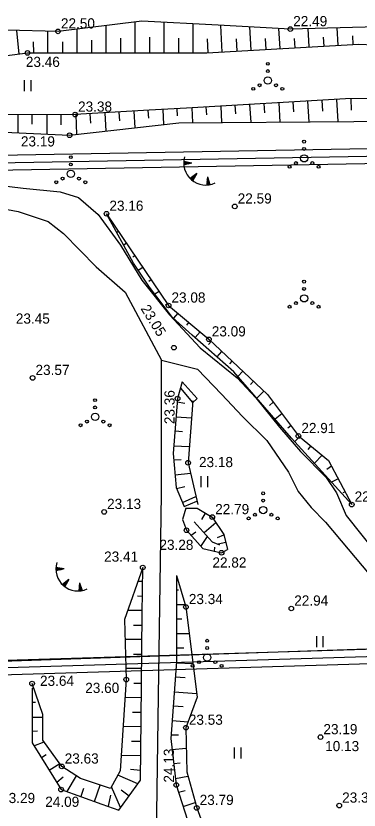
# Model space of a CAD drawing. Extents: x 509422 to 615075, y 6525431 to 6565970.
# Drawn here: x 513317.5 to 513364.8, y 6565793.6 to 6565903 of the extents above; entities that cross this region are included whole.
import ezdxf

# ---------------------------------------------------------------- set-up
doc = ezdxf.new("R2010")
doc.units = 0
for name, color, linetype in [('GEOLPUNKT', 7, 'Continuous'), ('HALJASTUS', 7, 'Continuous'), ('KORGUS', 7, 'Continuous'), ('PIIR', 7, 'Continuous'), ('PIIR_ME', 7, 'Continuous'), ('PIIR_TM', 7, 'Continuous'), ('PLOKK', 7, 'Continuous'), ('RELJEEF', 7, 'Continuous'), ('TEE', 7, 'Continuous')]:
    doc.layers.add(name, color=color, linetype=linetype)

msp = doc.modelspace()

# ---------------------------------------------------------------- linework, layer by layer
at = {"layer": 'GEOLPUNKT'}
msp.add_lwpolyline([(512986.6, 6565800.65), (512993.55, 6565801.15), (513194.64, 6565810.08), (513401.19, 6565817.03), (513552.79, 6565821.34)], dxfattribs=at)
at = {"layer": 'HALJASTUS'}
for p, q in [((513318.69, 6565894.14), (513318.69, 6565892.62)), ((513319.6, 6565894.14), (513319.6, 6565892.62)), ((513343.01, 6565839.62), (513343.01, 6565838.09)), ((513343.92, 6565839.62), (513343.92, 6565838.09)), ((513358.92, 6565817.61), (513358.92, 6565816.09)), ((513359.83, 6565817.61), (513359.83, 6565816.09)), ((513347.6, 6565802.27), (513347.6, 6565800.75)), ((513348.51, 6565802.27), (513348.51, 6565800.75))]:
    msp.add_line(p, q, dxfattribs=at)
for centre, radius in [((513352.23, 6565896.41), 0.2), ((513352.23, 6565895.41), 0.2), ((513352.23, 6565894.11), 0.5), ((513351.1, 6565893.46), 0.2), ((513353.36, 6565893.46), 0.2), ((513350.23, 6565892.96), 0.2), ((513354.23, 6565892.96), 0.2), ((513357.23, 6565885.69), 0.2), ((513357.23, 6565884.69), 0.2), ((513325.09, 6565883.55), 0.2), ((513357.23, 6565883.39), 0.5), ((513325.09, 6565882.55), 0.2), ((513355.23, 6565882.24), 0.2), ((513356.1, 6565882.74), 0.2), ((513358.36, 6565882.74), 0.2), ((513359.23, 6565882.24), 0.2), ((513325.09, 6565881.25), 0.5), ((513323.09, 6565880.1), 0.2), ((513323.96, 6565880.6), 0.2), ((513326.22, 6565880.6), 0.2), ((513327.09, 6565880.1), 0.2), ((513357.23, 6565866.41), 0.2), ((513357.23, 6565865.41), 0.2), ((513357.23, 6565864.11), 0.5), ((513355.23, 6565862.96), 0.2), ((513356.1, 6565863.46), 0.2), ((513358.36, 6565863.46), 0.2), ((513359.23, 6565862.96), 0.2), ((513328.44, 6565850.09), 0.2), ((513328.44, 6565849.09), 0.2), ((513328.44, 6565847.79), 0.5), ((513326.44, 6565846.64), 0.2), ((513327.31, 6565847.14), 0.2), ((513329.57, 6565847.14), 0.2), ((513330.44, 6565846.64), 0.2), ((513351.59, 6565837.26), 0.2), ((513351.59, 6565836.26), 0.2), ((513351.59, 6565834.96), 0.5), ((513350.46, 6565834.31), 0.2), ((513352.72, 6565834.31), 0.2), ((513349.59, 6565833.81), 0.2), ((513353.59, 6565833.81), 0.2), ((513343.87, 6565816.96), 0.2), ((513343.87, 6565815.96), 0.2), ((513343.87, 6565814.66), 0.5), ((513341.87, 6565813.51), 0.2), ((513342.74, 6565814.01), 0.2), ((513345, 6565814.01), 0.2), ((513345.87, 6565813.51), 0.2)]:
    msp.add_circle(centre, radius, dxfattribs=at)
at = {"layer": 'KORGUS'}
for centre in [(513323.33, 6565900.88), (513355.33, 6565901.19), (513319.13, 6565897.91), (513325.69, 6565889.42), (513324.92, 6565886.57), (513347.68, 6565876.77), (513330.01, 6565875.77), (513338.56, 6565863.13), (513344.11, 6565858.47), (513339.29, 6565857.32), (513319.83, 6565853.16), (513339.8, 6565850.32), (513356.45, 6565845.16), (513341.24, 6565841.47), (513363.79, 6565835.72), (513329.69, 6565834.71), (513344.58, 6565833.99), (513341.03, 6565832.18), (513345.86, 6565829.08), (513335, 6565827.05), (513340.95, 6565821.61), (513355.47, 6565821.4), (513319.75, 6565811.07), (513332.73, 6565811.62), (513340.95, 6565804.99), (513359.49, 6565803.69), (513323.85, 6565799.65), (513339.62, 6565797.1), (513323.75, 6565796.47), (513342.44, 6565793.95), (513362.07, 6565794.27)]:
    msp.add_circle(centre, 0.32, dxfattribs=at)
at = {"layer": 'PIIR'}
msp.add_lwpolyline([(513442.38, 6565886.06), (512829.32, 6565875.03), (512905.6, 6565720.31), (513290.99, 6565614.4), (513289.99, 6565493.43), (513354.69, 6565477.94), (513483.57, 6565506.95), (513523.89, 6565738.26), (513543.84, 6565852.52)], close=True, dxfattribs=at)
at = {"layer": 'PIIR_ME'}
for points in [[(512887.5, 6565801.16), (513401.64, 6565816.89), (513536.31, 6565821.01), (513530.33, 6565786.77), (513516.45, 6565707.3), (513481.86, 6565509.15), (513354.7, 6565479.99), (513333.27, 6565485.12), (513347.22, 6565510.47), (513346.71, 6565545.56), (513344.31, 6565552.26), (513341.82, 6565567.25), (513343.89, 6565600.46), (513332.73, 6565645.83), (513305.79, 6565673.01), (513286.32, 6565687.89), (513265.38, 6565694.79), (513234.27, 6565718.54), (513217.02, 6565714.91), (513189.12, 6565720.55), (513171.51, 6565717.56), (513135.15, 6565723.25), (513089.25, 6565751.4)], [(512889.31, 6565800.21), (513535.11, 6565819.97), (513515.46, 6565707.47), (513480.99, 6565509.98), (513354.7, 6565481.02), (513334.78, 6565485.79), (513348.22, 6565510.22), (513347.71, 6565545.74), (513345.28, 6565552.51), (513342.83, 6565567.3), (513344.9, 6565600.55), (513333.63, 6565646.34), (513306.45, 6565673.76), (513286.79, 6565688.79), (513265.85, 6565695.69), (513234.51, 6565719.61), (513217.02, 6565715.93), (513189.14, 6565721.57), (513171.5, 6565718.57), (513135.5, 6565724.21), (513089.56, 6565752.39)]]:
    msp.add_lwpolyline(points, dxfattribs=at)
at = {"layer": 'PIIR_TM'}
for points in [[(512906.3, 6565721.15), (512830.92, 6565874.06), (513442.23, 6565885.05), (513542.7, 6565851.84), (513522.91, 6565738.43), (513482.7, 6565507.78), (513354.69, 6565478.96), (513290.99, 6565494.21), (513291.99, 6565615.16)], [(512832.51, 6565873.09), (513442.08, 6565884.05), (513541.57, 6565851.16), (513521.92, 6565738.6), (513481.83, 6565508.61), (513354.7, 6565479.99), (513337.28, 6565484.16), (513292, 6565495), (513293, 6565615.92), (512907, 6565722), (512869.36, 6565798.35)]]:
    msp.add_lwpolyline(points, close=True, dxfattribs=at)
at = {"layer": 'PLOKK'}
msp.add_lwpolyline([(512891.12, 6565799.26), (513400.87, 6565814.87), (513514.3, 6565706.59), (513480.13, 6565510.8), (513354.71, 6565482.04), (513336.29, 6565486.45), (513349.24, 6565509.97), (513348.7, 6565545.92), (513346.25, 6565552.77), (513343.83, 6565567.35), (513345.91, 6565600.64), (513334.53, 6565646.84), (513307.12, 6565674.52), (513287.27, 6565689.68), (513266.33, 6565696.58), (513234.75, 6565720.68), (513217.01, 6565716.95), (513189.14, 6565722.57), (513171.5, 6565719.59), (513135.86, 6565725.15), (513089.86, 6565753.37)], dxfattribs=at)
at = {"layer": 'RELJEEF'}
for p, q in [((513333.95, 6565897.91), (513333.95, 6565902.18)), ((513337.95, 6565897.91), (513337.95, 6565902.12)), ((513317.96, 6565897.76), (513317.64, 6565901.01)), ((513325.95, 6565897.91), (513325.95, 6565901.2)), ((513329.95, 6565897.91), (513329.95, 6565901.69)), ((513341.95, 6565897.91), (513341.95, 6565901.91)), ((513345.95, 6565898.03), (513345.74, 6565901.7)), ((513349.94, 6565898.27), (513349.76, 6565901.49)), ((513353.94, 6565898.5), (513353.77, 6565901.27)), ((513357.93, 6565898.73), (513357.78, 6565901.25)), ((513361.92, 6565898.96), (513361.78, 6565901.36)), ((513321.95, 6565897.91), (513321.95, 6565900.91)), ((513331.95, 6565899.92), (513331.95, 6565897.91)), ((513335.95, 6565900.07), (513335.95, 6565897.91)), ((513339.95, 6565899.96), (513339.95, 6565897.91)), ((513355.86, 6565899.91), (513355.93, 6565898.61)), ((513359.85, 6565900.08), (513359.93, 6565898.85)), ((513363.89, 6565900.25), (513363.92, 6565899.08)), ((513319.9, 6565899.43), (513319.95, 6565897.91)), ((513323.95, 6565899.43), (513323.95, 6565897.91)), ((513327.95, 6565899.68), (513327.95, 6565897.91)), ((513343.89, 6565899.86), (513343.95, 6565897.92)), ((513347.85, 6565899.87), (513347.95, 6565898.15)), ((513351.85, 6565899.88), (513351.94, 6565898.38)), ((513355.81, 6565889.78), (513355.72, 6565891.17)), ((513357.72, 6565891.28), (513357.89, 6565888.42)), ((513359.8, 6565889.91), (513359.72, 6565891.4)), ((513361.71, 6565891.51), (513361.86, 6565888.45)), ((513363.75, 6565890.03), (513363.71, 6565891.59)), ((513337.76, 6565890.12), (513337.88, 6565888.05)), ((513339.81, 6565889.26), (513339.75, 6565890.23)), ((513341.75, 6565890.35), (513341.87, 6565888.31)), ((513343.81, 6565889.39), (513343.74, 6565890.47)), ((513345.74, 6565890.58), (513345.87, 6565888.34)), ((513347.81, 6565889.52), (513347.74, 6565890.7)), ((513349.73, 6565890.82), (513349.88, 6565888.36)), ((513351.81, 6565889.65), (513351.73, 6565890.93)), ((513353.73, 6565891.05), (513353.88, 6565888.39)), ((513317.78, 6565889.41), (513317.78, 6565886.91)), ((513319.78, 6565888.11), (513319.78, 6565889.41)), ((513321.78, 6565889.41), (513321.78, 6565886.72)), ((513323.78, 6565888.02), (513323.78, 6565889.41)), ((513325.78, 6565889.42), (513325.86, 6565886.67)), ((513327.85, 6565888.22), (513327.77, 6565889.54)), ((513329.77, 6565889.65), (513329.92, 6565887.14)), ((513331.84, 6565888.57), (513331.77, 6565889.77)), ((513333.76, 6565889.89), (513333.9, 6565887.6)), ((513335.82, 6565888.91), (513335.76, 6565890)), ((513340.65, 6565882.77), (513340.85, 6565882.93)), ((513340.65, 6565882.7), (513340.92, 6565882.91)), ((513341.77, 6565882.75), (513340.66, 6565882.96)), ((513340.66, 6565882.9), (513340.72, 6565882.95)), ((513340.66, 6565882.83), (513340.79, 6565882.94)), ((513340.66, 6565882.64), (513340.98, 6565882.9)), ((513340.66, 6565882.58), (513341.05, 6565882.89)), ((513341.77, 6565882.75), (513340.66, 6565882.53)), ((513340.68, 6565882.53), (513341.11, 6565882.88)), ((513340.79, 6565882.55), (513341.18, 6565882.86)), ((513340.9, 6565882.58), (513341.24, 6565882.85)), ((513341, 6565882.6), (513341.3, 6565882.84)), ((513341.11, 6565882.62), (513341.37, 6565882.83)), ((513341.21, 6565882.64), (513341.43, 6565882.81)), ((513341.32, 6565882.66), (513341.5, 6565882.8)), ((513341.43, 6565882.68), (513341.56, 6565882.79)), ((513341.53, 6565882.7), (513341.63, 6565882.78)), ((513341.64, 6565882.72), (513341.69, 6565882.76)), ((513342.44, 6565881.31), (513341.55, 6565880.6)), ((513342.44, 6565881.31), (513341.88, 6565880.32)), ((513341.6, 6565880.56), (513341.6, 6565880.64)), ((513341.65, 6565880.51), (513341.65, 6565880.68)), ((513341.69, 6565880.47), (513341.7, 6565880.72)), ((513341.74, 6565880.43), (513341.75, 6565880.77)), ((513341.79, 6565880.39), (513341.81, 6565880.81)), ((513341.84, 6565880.35), (513341.86, 6565880.85)), ((513341.89, 6565880.34), (513341.91, 6565880.89)), ((513341.94, 6565880.43), (513341.96, 6565880.93)), ((513342, 6565880.53), (513342.01, 6565880.97)), ((513342.05, 6565880.62), (513342.06, 6565881.01)), ((513342.1, 6565880.72), (513342.11, 6565881.05)), ((513342.16, 6565880.81), (513342.17, 6565881.09)), ((513342.21, 6565880.9), (513342.22, 6565881.13)), ((513342.26, 6565881), (513342.27, 6565881.17)), ((513342.32, 6565881.09), (513342.32, 6565881.21)), ((513342.37, 6565881.19), (513342.37, 6565881.25)), ((513343.9, 6565880.86), (513343.82, 6565879.73)), ((513344.18, 6565880.01), (513343.86, 6565880.32)), ((513344.21, 6565879.9), (513343.86, 6565880.25)), ((513344.11, 6565880.21), (513343.87, 6565880.45)), ((513344.14, 6565880.11), (513343.87, 6565880.38)), ((513344.04, 6565880.42), (513343.88, 6565880.58)), ((513344.08, 6565880.31), (513343.88, 6565880.51)), ((513343.98, 6565880.62), (513343.89, 6565880.71)), ((513344.01, 6565880.52), (513343.89, 6565880.64)), ((513343.9, 6565880.86), (513344.25, 6565879.78)), ((513343.95, 6565880.73), (513343.9, 6565880.77)), ((513343.88, 6565879.73), (513343.82, 6565879.79)), ((513344.01, 6565879.74), (513343.83, 6565879.92)), ((513343.95, 6565879.74), (513343.83, 6565879.86)), ((513344.14, 6565879.76), (513343.84, 6565880.05)), ((513344.08, 6565879.75), (513343.84, 6565879.99)), ((513344.24, 6565879.8), (513343.85, 6565880.19)), ((513344.2, 6565879.77), (513343.85, 6565880.12)), ((513330.01, 6565875.77), (513330.01, 6565875.77)), ((513330.53, 6565875), (513330.46, 6565874.95)), ((513331.54, 6565873.27), (513331.65, 6565873.34)), ((513332.77, 6565871.69), (513332.38, 6565871.42)), ((513333.62, 6565869.85), (513333.89, 6565870.03)), ((513335.02, 6565868.38), (513334.39, 6565867.95)), ((513335.82, 6565866.5), (513336.14, 6565866.72)), ((513337.26, 6565865.06), (513336.67, 6565864.67)), ((513338.15, 6565863.21), (513338.38, 6565863.41)), ((513339.84, 6565862.06), (513339.23, 6565861.37)), ((513341.06, 6565860.4), (513341.37, 6565860.77)), ((513342.9, 6565859.48), (513342.23, 6565858.7)), ((513344.06, 6565857.78), (513344.42, 6565858.18)), ((513345.87, 6565856.81), (513345.19, 6565856.08)), ((513347.01, 6565855.09), (513347.33, 6565855.44)), ((513348.79, 6565854.07), (513348.1, 6565853.34)), ((513349.84, 6565852.26), (513350.24, 6565852.7)), ((513340.2, 6565851.75), (513341.86, 6565849.79)), ((513351.7, 6565851.33), (513350.7, 6565850.38)), ((513340.8, 6565849.65), (513339.76, 6565849.8)), ((513342.52, 6565850.32), (513341.86, 6565849.73)), ((513352.46, 6565849.38), (513352.98, 6565849.8)), ((513339.61, 6565847.81), (513341.7, 6565847.65)), ((513354.18, 6565848.2), (513353.23, 6565847.49)), ((513354.97, 6565846.28), (513355.38, 6565846.6)), ((513340.5, 6565845.73), (513339.45, 6565845.82)), ((513356.61, 6565845.03), (513355.96, 6565844.38)), ((513339.3, 6565843.82), (513341.41, 6565843.73)), ((513357.78, 6565843.29), (513358.17, 6565843.77)), ((513359.72, 6565842.52), (513358.65, 6565841.41)), ((513340.28, 6565841.86), (513339.29, 6565841.83)), ((513360.38, 6565840.61), (513361.01, 6565841.04)), ((513339.45, 6565839.83), (513341.57, 6565840.04)), ((513361.93, 6565839.26), (513361.02, 6565838.78)), ((513340.8, 6565838.16), (513339.67, 6565837.86)), ((513340.46, 6565836.02), (513342.32, 6565836.81)), ((513362.63, 6565837.37), (513362.86, 6565837.49)), ((513340.71, 6565835.44), (513342.46, 6565836.19)), ((513363.79, 6565835.72), (513363.79, 6565835.72)), ((513343.12, 6565833.65), (513343.65, 6565834.54)), ((513345.09, 6565833.22), (513343.45, 6565831.82)), ((513342.31, 6565831.92), (513341.68, 6565831.46)), ((513343.01, 6565829.96), (513343.91, 6565831.31)), ((513345.29, 6565831.16), (513346.18, 6565831.55)), ((513346.44, 6565830.5), (513345.4, 6565830.24)), ((513344.89, 6565829.87), (513344.83, 6565829.31)), ((513323.04, 6565826.93), (513323.18, 6565827.04)), ((513323.04, 6565826.87), (513323.24, 6565827.03)), ((513323.04, 6565826.8), (513323.3, 6565827.01)), ((513323.04, 6565826.74), (513323.37, 6565827)), ((513324.16, 6565826.85), (513323.05, 6565827.06)), ((513323.05, 6565827), (513323.11, 6565827.05)), ((513323.05, 6565826.68), (513323.43, 6565826.99)), ((513324.16, 6565826.85), (513323.05, 6565826.63)), ((513323.07, 6565826.63), (513323.5, 6565826.98)), ((513323.18, 6565826.66), (513323.56, 6565826.96)), ((513323.28, 6565826.68), (513323.63, 6565826.95)), ((513323.39, 6565826.7), (513323.69, 6565826.94)), ((513323.49, 6565826.72), (513323.76, 6565826.93)), ((513323.6, 6565826.74), (513323.82, 6565826.91)), ((513323.71, 6565826.76), (513323.89, 6565826.9)), ((513323.81, 6565826.78), (513323.95, 6565826.89)), ((513323.92, 6565826.8), (513324.01, 6565826.88)), ((513324.02, 6565826.82), (513324.08, 6565826.87)), ((513335, 6565827.05), (513335, 6565827.05)), ((513339.65, 6565825.94), (513339.65, 6565825.94)), ((513324.83, 6565825.41), (513323.94, 6565824.7)), ((513323.98, 6565824.66), (513323.99, 6565824.74)), ((513324.03, 6565824.61), (513324.04, 6565824.78)), ((513324.08, 6565824.57), (513324.09, 6565824.83)), ((513324.13, 6565824.53), (513324.14, 6565824.87)), ((513324.18, 6565824.49), (513324.19, 6565824.91)), ((513324.23, 6565824.45), (513324.24, 6565824.95)), ((513324.83, 6565825.41), (513324.27, 6565824.42)), ((513324.28, 6565824.44), (513324.3, 6565824.99)), ((513324.33, 6565824.54), (513324.35, 6565825.03)), ((513324.38, 6565824.63), (513324.4, 6565825.07)), ((513324.44, 6565824.72), (513324.45, 6565825.11)), ((513324.49, 6565824.82), (513324.5, 6565825.15)), ((513324.54, 6565824.91), (513324.55, 6565825.19)), ((513324.6, 6565825), (513324.6, 6565825.23)), ((513324.65, 6565825.1), (513324.66, 6565825.27)), ((513324.7, 6565825.19), (513324.71, 6565825.31)), ((513324.76, 6565825.29), (513324.76, 6565825.36)), ((513326.29, 6565824.96), (513326.21, 6565823.83)), ((513326.53, 6565824.21), (513326.25, 6565824.48)), ((513326.46, 6565824.42), (513326.26, 6565824.61)), ((513326.5, 6565824.31), (513326.26, 6565824.55)), ((513326.4, 6565824.62), (513326.27, 6565824.74)), ((513326.43, 6565824.52), (513326.27, 6565824.68)), ((513326.33, 6565824.83), (513326.28, 6565824.88)), ((513326.37, 6565824.72), (513326.28, 6565824.81)), ((513326.29, 6565824.96), (513326.64, 6565823.88)), ((513334.98, 6565825.12), (513334.33, 6565825.13)), ((513326.27, 6565823.83), (513326.21, 6565823.89)), ((513326.4, 6565823.85), (513326.22, 6565824.02)), ((513326.34, 6565823.84), (513326.22, 6565823.96)), ((513326.59, 6565823.87), (513326.23, 6565824.22)), ((513326.53, 6565823.86), (513326.23, 6565824.16)), ((513326.46, 6565823.85), (513326.23, 6565824.09)), ((513326.6, 6565824), (513326.24, 6565824.35)), ((513326.63, 6565823.9), (513326.24, 6565824.29)), ((513326.56, 6565824.11), (513326.25, 6565824.42)), ((513339.95, 6565823.94), (513339.65, 6565823.94)), ((513334.3, 6565823.13), (513334.96, 6565823.12)), ((513334.93, 6565821.12), (513332.95, 6565821.14)), ((513339.65, 6565821.94), (513340.85, 6565821.94)), ((513333.72, 6565819.13), (513334.91, 6565819.12)), ((513340.4, 6565819.94), (513339.65, 6565819.94)), ((513339.65, 6565817.94), (513341.41, 6565817.94)), ((513334.89, 6565817.12), (513332.59, 6565817.15)), ((513340.65, 6565815.94), (513339.65, 6565815.94)), ((513333.75, 6565815.13), (513334.87, 6565815.12)), ((513339.64, 6565813.94), (513341.92, 6565813.85)), ((513334.85, 6565813.12), (513332.69, 6565813.15)), ((513340.83, 6565811.84), (513339.49, 6565811.95)), ((513319.75, 6565810.45), (513319.96, 6565810.45)), ((513333.76, 6565811.13), (513334.82, 6565811.12)), ((513334.8, 6565809.12), (513332.56, 6565809.15)), ((513339.34, 6565809.95), (513342.43, 6565809.72)), ((513320.21, 6565808.45), (513319.75, 6565808.45)), ((513333.61, 6565807.14), (513334.78, 6565807.12)), ((513340.58, 6565807.85), (513339.19, 6565807.96)), ((513319.75, 6565806.45), (513321.24, 6565806.45)), ((513339.04, 6565805.96), (513341.25, 6565805.8)), ((513334.76, 6565805.12), (513332.3, 6565805.15)), ((513320.49, 6565804.49), (513319.75, 6565804.45)), ((513339.93, 6565803.97), (513338.89, 6565803.97)), ((513319.98, 6565802.51), (513321.42, 6565803.02)), ((513333.45, 6565803.14), (513334.73, 6565803.12)), ((513339.03, 6565801.98), (513341, 6565802.17)), ((513321.72, 6565801.24), (513321.04, 6565800.82)), ((513334.71, 6565801.12), (513332.04, 6565801.15)), ((513322.1, 6565799.12), (513323.57, 6565800.04)), ((513333.31, 6565799.27), (513334.69, 6565799.12)), ((513340.15, 6565800.1), (513339.27, 6565799.99)), ((513324.05, 6565798.19), (513323.16, 6565797.43)), ((513324.58, 6565796.18), (513325.86, 6565798.36)), ((513334.31, 6565797.24), (513331.56, 6565798.45)), ((513339.51, 6565798.01), (513341.23, 6565798.31)), ((513328.35, 6565794.84), (513329.14, 6565797.09)), ((513326.85, 6565796.62), (513326.46, 6565795.51)), ((513331.96, 6565794), (513330.69, 6565796.83)), ((513332.02, 6565796.43), (513333.13, 6565795.62)), ((513340.83, 6565796.31), (513339.95, 6565796.07)), ((513330.58, 6565795.72), (513330.23, 6565794.17)), ((513340.56, 6565794.16), (513342.23, 6565794.7))]:
    msp.add_line(p, q, dxfattribs=at)
for points in [[(513461.78, 6565895.53), (513451.12, 6565896.76), (513437.96, 6565898.28), (513427.62, 6565899.47), (513415.5, 6565900.25), (513392.33, 6565902.51), (513382.09, 6565902.09), (513377.45, 6565901.29), (513370.79, 6565901.61), (513355.33, 6565901.19), (513345.41, 6565901.72), (513334.87, 6565902.29), (513323.33, 6565900.88), (513316.24, 6565901.04)], [(513115.68, 6565894.54), (513153.82, 6565892.44), (513173.13, 6565894.03), (513192.51, 6565894.12), (513210.83, 6565894.21), (513239.48, 6565896.06), (513256.92, 6565896.06), (513295.34, 6565897.44), (513310.27, 6565896.79), (513319.13, 6565897.91), (513343.85, 6565897.91), (513364.75, 6565899.13), (513377.16, 6565898.57), (513389.54, 6565899.52), (513419.5, 6565897.71), (513439.32, 6565896.51), (513458.86, 6565893.02), (513479.83, 6565889.29), (513493.89, 6565884.31), (513505.22, 6565880.3), (513521.13, 6565875.91), (513536.53, 6565869.99), (513541.65, 6565870.18)], [(513461.82, 6565885.86), (513446.89, 6565887.44), (513431.3, 6565889.72), (513419.84, 6565890.84), (513401.6, 6565891.59), (513387.95, 6565891.11), (513379.74, 6565891.64), (513375.53, 6565892.49), (513370.68, 6565891.64), (513362.94, 6565891.59), (513341.03, 6565890.31), (513335.87, 6565890.01), (513325.69, 6565889.42), (513308.62, 6565889.4)], [(513126.78, 6565881.46), (513157.37, 6565880.16), (513169.96, 6565881.37), (513180.04, 6565883.52), (513195.34, 6565884.92), (513213.77, 6565885.48), (513282.45, 6565886.07), (513294.81, 6565888.01), (513304.52, 6565887.55), (513311.98, 6565887.19), (513324.92, 6565886.57), (513339.97, 6565888.29), (513388.17, 6565888.63), (513399.74, 6565888.71), (513443.45, 6565885.07), (513465.17, 6565880.82), (513482.46, 6565877.44), (513509.37, 6565869.81), (513529.49, 6565862.47), (513534.67, 6565860.58), (513540.98, 6565860.47)], [(513330.01, 6565875.77), (513338.56, 6565863.13), (513344.11, 6565858.47), (513352.18, 6565850.87), (513356.45, 6565845.16), (513360.61, 6565841.8), (513363.79, 6565835.72)], [(513363.79, 6565835.72), (513360.13, 6565839.77), (513355.51, 6565844.88), (513347.53, 6565854), (513341.83, 6565859.05), (513339.09, 6565861.49), (513335.92, 6565865.65), (513333.74, 6565868.94), (513330.01, 6565875.77)], [(513342.52, 6565850.32), (513340.44, 6565852.62), (513339.8, 6565850.32), (513339.21, 6565842.75), (513339.59, 6565838.05), (513340.71, 6565835.44)], [(513341.88, 6565850), (513341.24, 6565841.47), (513342.57, 6565835.71)], [(513340.96, 6565835.21), (513340.47, 6565833.68), (513341.03, 6565832.18), (513343.27, 6565829.66), (513345.86, 6565829.08), (513346.69, 6565829.53)], [(513340.96, 6565835.21), (513342.51, 6565835.21), (513344.58, 6565833.99), (513346.17, 6565831.61), (513346.69, 6565829.53)], [(513342.09, 6565833.32), (513344.55, 6565830.6), (513345.56, 6565830.18)], [(513319.75, 6565810.45), (513319.75, 6565802.89), (513323.75, 6565796.47), (513329.36, 6565794.48), (513331.71, 6565793.65), (513334.67, 6565797.75), (513334.77, 6565806.15), (513334.93, 6565820.6), (513335, 6565827.05)], [(513335, 6565827.05), (513332.51, 6565819.89), (513332.73, 6565811.62), (513331.9, 6565799.07), (513330.57, 6565796.61), (513326.41, 6565798), (513323.85, 6565799.65), (513321.24, 6565803.28), (513321.24, 6565806.8), (513319.75, 6565811.07)], [(513339.65, 6565825.94), (513339.65, 6565814.1), (513338.85, 6565803.48), (513339.62, 6565797.1), (513341.57, 6565790.97), (513344.94, 6565787.11)], [(513339.65, 6565825.94), (513340.95, 6565821.61), (513342.5, 6565809.2), (513340.95, 6565804.99), (513341.06, 6565798.91), (513342.44, 6565793.95), (513344.94, 6565787.11)]]:
    msp.add_lwpolyline(points, dxfattribs=at)
for centre in [(513343.68, 6565882.75), (513326.07, 6565826.85)]:
    msp.add_arc(centre, 3.03, 163.4234, 295.1745, dxfattribs=at)
at = {"layer": 'TEE'}
for points in [[(513313.22, 6565879.95), (513318.53, 6565879.28), (513323.64, 6565878.78), (513326.14, 6565878.02), (513328.88, 6565875.64), (513331.93, 6565871.45), (513334.88, 6565866.62), (513338.7, 6565861.83), (513342.93, 6565857.28), (513348.03, 6565853.15), (513350.58, 6565850.42), (513353.85, 6565846.38), (513356.75, 6565843), (513360.29, 6565839.46), (513361.68, 6565837.35), (513363.02, 6565834.21), (513369.32, 6565826.32)], [(513313.61, 6565876.87), (513317.82, 6565876.07), (513321.97, 6565874.7), (513324.09, 6565873.03), (513328.58, 6565868.44), (513332.56, 6565864.97), (513337.59, 6565855.61), (513342.53, 6565854.34), (513345.87, 6565850.9), (513348.75, 6565847.86), (513352.09, 6565844.52), (513355.06, 6565840.17), (513356.39, 6565837.52), (513358.2, 6565835.31), (513360.16, 6565833.3), (513367.37, 6565824.69), (513372.52, 6565818.28), (513378.13, 6565812.81), (513384.31, 6565807.89), (513388.59, 6565804.98), (513394.14, 6565802.42), (513401.41, 6565799.5), (513438.18, 6565787.96)], [(513337.53, 6565855.64), (513337.53, 6565837.14), (513337.13, 6565809.39), (513336.85, 6565790.02), (513335.89, 6565776.8), (513336.11, 6565766.67)]]:
    msp.add_lwpolyline(points, dxfattribs=at)

# ---------------------------------------------------------------- texts
at = {"layer": 'KORGUS'}
for s, p in [('22.50 ', (513323.73, 6565901.28)), ('22.49 ', (513355.73, 6565901.59)), ('23.46 ', (513318.9, 6565895.98)), ('23.38 ', (513326.09, 6565889.82)), ('23.19 ', (513318.22, 6565885.03)), ('22.59 ', (513348.08, 6565877.17)), ('23.16 ', (513330.41, 6565876.17)), ('23.08 ', (513338.96, 6565863.53)), ('23.45 ', (513317.52, 6565860.63)), ('23.09 ', (513344.51, 6565858.87)), ('23.57 ', (513320.23, 6565853.56)), ('22.91 ', (513356.85, 6565845.56)), ('23.18 ', (513342.75, 6565840.87)), ('23.13 ', (513330.09, 6565835.11)), ('22.77 ', (513364.19, 6565836.12)), ('22.79 ', (513344.98, 6565834.39)), ('23.28 ', (513337.3, 6565829.48)), ('23.41 ', (513329.68, 6565827.85)), ('22.82 ', (513344.6, 6565827.04)), ('23.34 ', (513341.35, 6565822.01)), ('22.94 ', (513355.87, 6565821.8)), ('23.64 ', (513320.85, 6565810.75)), ('23.60 ', (513327.08, 6565809.77)), ('23.53 ', (513341.35, 6565805.39)), ('23.19 ', (513359.89, 6565804.09)), ('10.13', (513360.13, 6565801.76)), ('23.63 ', (513324.25, 6565800.05)), ('23.29 ', (513315.49, 6565794.61)), ('23.31 ', (513362.47, 6565794.67)), ('24.09 ', (513321.57, 6565794.09)), ('23.79 ', (513342.84, 6565794.35))]:
    msp.add_text(s, height=1.4, dxfattribs=at).set_placement(p)
for s, rotation, p in [('23.05 ', 301.5566, (513334.66, 6565862.71)), ('23.36 ', 90, (513339.39, 6565846.79)), ('24.13 ', 90, (513339.3, 6565797.43))]:
    msp.add_text(s, height=1.4, rotation=rotation, dxfattribs=at).set_placement(p)

doc.saveas('drawing.dxf')
